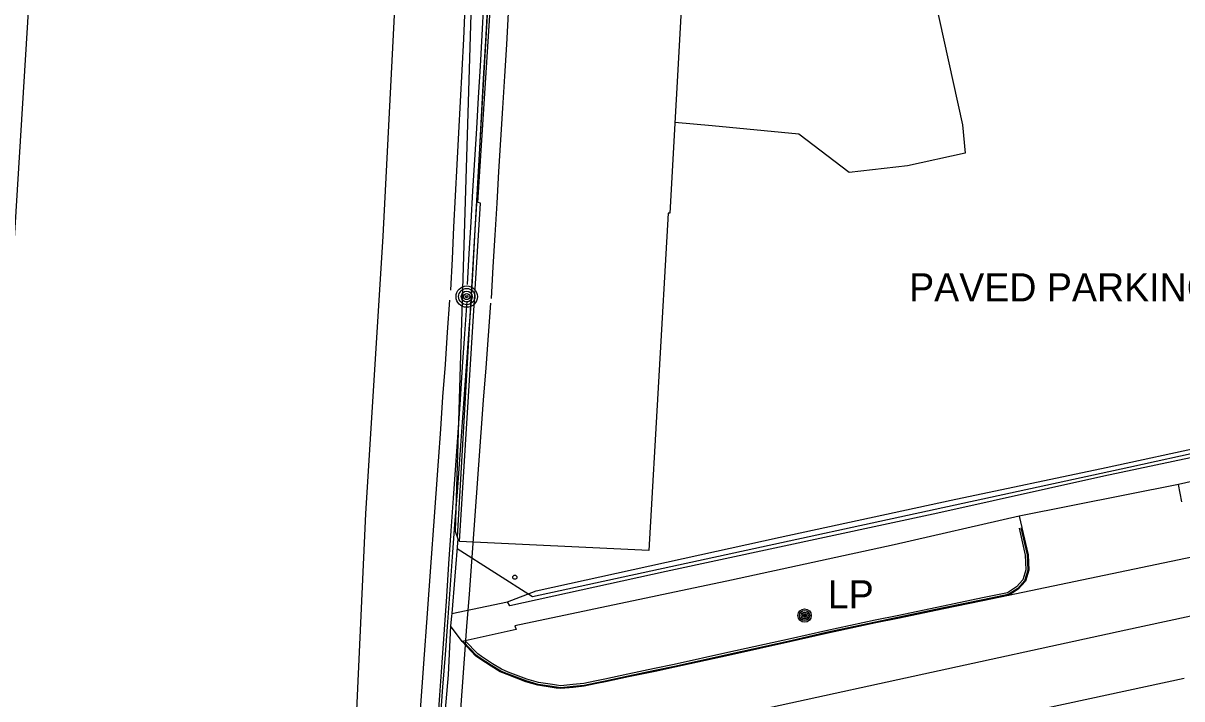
# Model space of a CAD drawing. Extents: x 368532 to 392481, y 10654822 to 10676899.
# Drawn here: x 389114.3 to 389320.6, y 10658875.1 to 10658995.4 of the extents above; entities that cross this region are included whole.
import ezdxf

# ---------------------------------------------------------------- set-up
doc = ezdxf.new("R2010")
doc.units = 0
for name, color, linetype in [('p_bridge deck', 7, 'Continuous'), ('p_Catenary', 7, 'Continuous'), ('p_dtm obscured area', 7, 'Continuous'), ('p_dtm sidewalk', 7, 'Continuous'), ('p_road - paved curb', 7, 'Continuous'), ('p_road general road feature', 7, 'Continuous'), ('p_road paint stripe', 7, 'Continuous'), ('p_structure building', 7, 'Continuous'), ('p_structure fence', 7, 'Continuous'), ('p_structure unidentified', 7, 'Continuous'), ('p_utility general pole', 7, 'Continuous')]:
    doc.layers.add(name, color=color, linetype=linetype)

msp = doc.modelspace()

# ---------------------------------------------------------------- linework, layer by layer
at = {"layer": 'p_bridge deck'}
for points in [[(389160.66, 10658669.93), (389156.99, 10658670.19), (389156.64, 10658670.21), (389156.49, 10658670.22), (389142.17, 10658670.95), (389128.67, 10658671.73), (389128.52, 10658671.74), (389128.17, 10658671.77), (389124.74, 10658671.92), (389124.39, 10658671.94), (389124.24, 10658671.95), (389110.23, 10658672.75), (389097.26, 10658673.45), (389097.11, 10658673.46), (389096.76, 10658673.48), (389095.01, 10658673.59), (389098.58, 10658726.65), (389102.84, 10658797.19), (389110.12, 10658914.68), (389115.15, 10658995.53), (389120.98, 10659092.62), (389128.29, 10659186.28), (389130.45, 10659212.42), (389157.15, 10659541.92)], [(389199.65, 10659255.55), (389197.04, 10659225.49), (389193.74, 10659185.88), (389190.02, 10659138.41), (389186.25, 10659090.66), (389183.26, 10659042.3), (389180.37, 10658996.82), (389178.35, 10658957.44), (389175.29, 10658908.01), (389173.62, 10658871.77)]]:
    msp.add_lwpolyline(points, dxfattribs=at)
at = {"layer": 'p_Catenary'}
for points in [[(389193.45, 10658948.84), (389193.77, 10658954.39), (389194.1, 10658959.94), (389194.42, 10658965.49), (389194.75, 10658971.04), (389195.08, 10658976.59), (389195.4, 10658982.14), (389195.73, 10658987.69), (389196.06, 10658993.24), (389196.38, 10658998.79)], [(389190.46, 10658947.85), (389190.75, 10658953.44), (389191.04, 10658959.04), (389191.33, 10658964.63), (389191.61, 10658970.23), (389191.9, 10658975.83), (389192.19, 10658981.42), (389192.48, 10658987.02), (389192.77, 10658992.61), (389193.05, 10658998.21)], [(389194.22, 10658947.37), (389194.52, 10658952.96), (389194.83, 10658958.56), (389195.14, 10658964.16), (389195.45, 10658969.75), (389195.76, 10658975.35), (389196.06, 10658980.95), (389196.37, 10658986.55), (389196.68, 10658992.14), (389196.99, 10658997.74)], [(389200.7, 10658997.22), (389200.36, 10658991.57), (389200.02, 10658985.92), (389199.68, 10658980.26), (389199.33, 10658974.61), (389198.99, 10658968.95), (389198.65, 10658963.3), (389198.31, 10658957.65), (389197.97, 10658951.99), (389197.63, 10658946.34)], [(389184.97, 10658871.46), (389185.38, 10658877.2), (389185.79, 10658882.94), (389186.2, 10658888.68), (389186.61, 10658894.42), (389187.03, 10658900.16), (389187.44, 10658905.89), (389187.85, 10658911.63), (389188.26, 10658917.37), (389188.67, 10658923.11), (389189.08, 10658928.85), (389189.5, 10658934.59), (389189.91, 10658940.33), (389190.32, 10658946.06)], [(389193.33, 10658945.9), (389192.93, 10658940.05), (389192.52, 10658934.2), (389192.11, 10658928.35), (389191.71, 10658922.5), (389191.3, 10658916.65), (389190.9, 10658910.81), (389190.49, 10658904.96), (389190.09, 10658899.11), (389189.68, 10658893.26), (389189.28, 10658887.41), (389188.87, 10658881.56), (389188.46, 10658875.72), (389188.06, 10658869.87)], [(389188.65, 10658871.36), (389189.08, 10658877.16), (389189.51, 10658882.95), (389189.93, 10658888.74), (389190.36, 10658894.54), (389190.79, 10658900.33), (389191.21, 10658906.12), (389191.64, 10658911.92), (389192.06, 10658917.71), (389192.49, 10658923.5), (389192.92, 10658929.3), (389193.34, 10658935.09), (389193.77, 10658940.88), (389194.19, 10658946.68)], [(389192.08, 10658870.68), (389192.51, 10658876.44), (389192.93, 10658882.19), (389193.35, 10658887.95), (389193.78, 10658893.7), (389194.2, 10658899.46), (389194.62, 10658905.21), (389195.05, 10658910.97), (389195.47, 10658916.72), (389195.89, 10658922.48), (389196.32, 10658928.23), (389196.74, 10658933.99), (389197.16, 10658939.75), (389197.59, 10658945.5)]]:
    msp.add_lwpolyline(points, dxfattribs=at)
at = {"layer": 'p_dtm obscured area'}
for points in [[(389195.71, 10659051.9), (389191.22, 10658904.91), (389191.75, 10658903.54)], [(389191.75, 10658903.54), (389190.63, 10658890.24), (389190.6, 10658889.79), (389190.42, 10658888.07), (389190.03, 10658879.34), (389189.28, 10658871.07), (389188.16, 10658860.71), (389187.11, 10658849.96), (389185.55, 10658837.7), (389185.58, 10658837.55), (389185.65, 10658837.21), (389184.28, 10658821.24), (389184.36, 10658820.9), (389184.39, 10658820.75), (389183.57, 10658809.31), (389182.5, 10658798.51), (389181.34, 10658787), (389181.22, 10658786.11), (389180.37, 10658777.7), (389178.9, 10658764.1), (389176.26, 10658739.85), (389173.4, 10658710.54)]]:
    msp.add_lwpolyline(points, dxfattribs=at)
at = {"layer": 'p_dtm sidewalk'}
for p, q in [((389342.95, 10658922.43), (389306.73, 10658914.7)), ((389333.34, 10658916.24), (389319.99, 10658913.25)), ((389306.73, 10658914.7), (389277.18, 10658908.11)), ((389277.18, 10658908.11), (389228.81, 10658897.73)), ((389291.64, 10658907.6), (389269.37, 10658902.49)), ((389269.37, 10658902.49), (389240.43, 10658896.17)), ((389228.81, 10658897.73), (389200.98, 10658891.61)), ((389240.43, 10658896.17), (389201.89, 10658888.09)), ((389200.98, 10658891.61), (389200.54, 10658892.31)), ((389202.11, 10658887.43), (389192.47, 10658885.27)), ((389201.89, 10658888.09), (389202.11, 10658887.43))]:
    msp.add_line(p, q, dxfattribs=at)
at = {"layer": 'p_road - paved curb'}
for p, q in [((389327.71, 10658901.41), (389289.74, 10658893.48)), ((389289.57, 10658893.95), (389285.1, 10658893.03)), ((389289.68, 10658893.62), (389285.17, 10658892.69)), ((389289.74, 10658893.48), (389285.2, 10658892.54)), ((389278.11, 10658891.58), (389269.93, 10658889.86)), ((389278.18, 10658891.24), (389270, 10658889.52)), ((389285.1, 10658893.03), (389278.11, 10658891.58)), ((389285.17, 10658892.69), (389278.18, 10658891.24)), ((389285.2, 10658892.54), (389278.21, 10658891.09)), ((389269.93, 10658889.86), (389266.03, 10658889.06)), ((389270, 10658889.52), (389266.1, 10658888.72)), ((389270.03, 10658889.37), (389266.13, 10658888.57)), ((389278.21, 10658891.09), (389270.03, 10658889.37)), ((389192.47, 10658885.27), (389190.42, 10658888.07)), ((389257.22, 10658887.2), (389250.95, 10658885.74)), ((389266.03, 10658889.06), (389257.22, 10658887.2)), ((389266.1, 10658888.72), (389257.3, 10658886.86)), ((389266.13, 10658888.57), (389257.33, 10658886.71)), ((389194.94, 10658882.69), (389192.47, 10658885.27)), ((389195.04, 10658882.8), (389192.65, 10658885.3)), ((389195.27, 10658883.07), (389193.05, 10658885.39)), ((389250.95, 10658885.74), (389239.81, 10658883.29)), ((389251.03, 10658885.4), (389239.89, 10658882.95)), ((389251.06, 10658885.25), (389239.92, 10658882.8)), ((389257.3, 10658886.86), (389251.03, 10658885.4)), ((389257.33, 10658886.71), (389251.06, 10658885.25)), ((389195.92, 10658882.59), (389195.27, 10658883.07)), ((389239.81, 10658883.29), (389230.25, 10658881.17)), ((389239.89, 10658882.95), (389230.32, 10658880.83)), ((389195.63, 10658882.18), (389194.94, 10658882.69)), ((389195.72, 10658882.3), (389195.04, 10658882.8)), ((389197.63, 10658880.88), (389195.63, 10658882.18)), ((389197.71, 10658881.01), (389195.72, 10658882.3)), ((389197.9, 10658881.3), (389195.92, 10658882.59)), ((389199.28, 10658879.87), (389197.63, 10658880.88)), ((389199.35, 10658880), (389197.71, 10658881.01)), ((389199.5, 10658880.32), (389197.9, 10658881.3)), ((389230.25, 10658881.17), (389226.75, 10658880.45)), ((389239.92, 10658882.8), (389230.35, 10658880.68)), ((389200.53, 10658879.37), (389199.28, 10658879.87)), ((389200.58, 10658879.51), (389199.35, 10658880)), ((389200.71, 10658879.84), (389199.5, 10658880.32)), ((389203.85, 10658878.11), (389200.53, 10658879.37)), ((389203.9, 10658878.25), (389200.58, 10658879.51)), ((389204.01, 10658878.58), (389200.71, 10658879.84)), ((389221.98, 10658879.45), (389217.9, 10658878.56)), ((389222.05, 10658879.11), (389217.97, 10658878.22)), ((389222.08, 10658878.96), (389218, 10658878.07)), ((389226.75, 10658880.45), (389221.98, 10658879.45)), ((389226.82, 10658880.11), (389222.05, 10658879.11)), ((389226.85, 10658879.96), (389222.08, 10658878.96)), ((389230.32, 10658880.83), (389226.82, 10658880.11)), ((389230.35, 10658880.68), (389226.85, 10658879.96)), ((389205.97, 10658877.48), (389203.85, 10658878.11)), ((389206, 10658877.63), (389203.9, 10658878.25)), ((389206.08, 10658877.97), (389204.01, 10658878.58)), ((389208.49, 10658877.1), (389205.97, 10658877.48)), ((389208.51, 10658877.25), (389206, 10658877.63)), ((389208.57, 10658877.59), (389206.08, 10658877.97)), ((389209.25, 10658876.98), (389208.49, 10658877.1)), ((389209.27, 10658877.13), (389208.51, 10658877.25)), ((389209.31, 10658877.48), (389208.57, 10658877.59)), ((389210.06, 10658876.9), (389209.25, 10658876.98)), ((389210.06, 10658877.05), (389209.27, 10658877.13)), ((389210.06, 10658877.4), (389209.31, 10658877.48)), ((389212.19, 10658877.61), (389210.06, 10658877.4)), ((389212.23, 10658877.26), (389210.06, 10658877.05)), ((389212.24, 10658877.11), (389210.06, 10658876.9)), ((389214.16, 10658877.8), (389212.19, 10658877.61)), ((389214.21, 10658877.45), (389212.23, 10658877.26)), ((389214.23, 10658877.3), (389212.24, 10658877.11)), ((389216.1, 10658878.2), (389214.16, 10658877.8)), ((389216.17, 10658877.86), (389214.21, 10658877.45)), ((389216.2, 10658877.71), (389214.23, 10658877.3)), ((389217.9, 10658878.56), (389216.1, 10658878.2)), ((389217.97, 10658878.22), (389216.17, 10658877.86)), ((389218, 10658878.07), (389216.2, 10658877.71))]:
    msp.add_line(p, q, dxfattribs=at)
at = {"layer": 'p_road general road feature'}
for p, q in [((389270.97, 10659025.3), (389281.58, 10658977.28)), ((389237, 10658977.11), (389230.34, 10658977.7)), ((389252.45, 10658975.61), (389237, 10658977.11)), ((389281.58, 10658977.28), (389282.02, 10658972.21)), ((389261.36, 10658968.76), (389252.45, 10658975.61)), ((389282.02, 10658972.21), (389271.75, 10658969.96)), ((389271.75, 10658969.96), (389261.36, 10658968.76)), ((389307.16, 10658916.24), (389352.25, 10658926)), ((389279.57, 10658910.41), (389307.16, 10658916.24)), ((389319.99, 10658913.25), (389291.64, 10658907.6)), ((389320.6, 10658910.14), (389319.99, 10658913.25)), ((389249.09, 10658903.85), (389279.57, 10658910.41)), ((389291.64, 10658907.6), (389292.1, 10658905.55)), ((389205.69, 10658894.3), (389249.09, 10658903.85)), ((389291.63, 10658905.43), (389292.73, 10658900.66)), ((389291.97, 10658905.51), (389293.08, 10658900.71)), ((389292.12, 10658905.54), (389293.23, 10658900.73)), ((389292.73, 10658900.66), (389292.85, 10658898.03)), ((389293.08, 10658900.71), (389293.2, 10658897.99)), ((389293.23, 10658900.73), (389293.35, 10658897.97)), ((389292.85, 10658898.03), (389292.3, 10658896.27)), ((389293.2, 10658897.99), (389292.62, 10658896.1)), ((389293.35, 10658897.97), (389292.75, 10658896.02)), ((389292.3, 10658896.27), (389291.16, 10658894.99)), ((389292.62, 10658896.1), (389291.39, 10658894.72)), ((389292.75, 10658896.02), (389291.49, 10658894.61)), ((389200.54, 10658892.31), (389205.69, 10658894.3)), ((389291.16, 10658894.99), (389289.57, 10658893.95)), ((389291.39, 10658894.72), (389289.68, 10658893.62)), ((389291.49, 10658894.61), (389289.74, 10658893.48)), ((389190.63, 10658890.24), (389200.54, 10658892.31))]:
    msp.add_line(p, q, dxfattribs=at)
at = {"layer": 'p_road paint stripe'}
for p, q in [((389359.12, 10658897.82), (389310.65, 10658887.27)), ((389310.65, 10658887.27), (389271.39, 10658878.73)), ((389271.39, 10658878.73), (389231.68, 10658870.11)), ((389321.05, 10658878.67), (389280.28, 10658869.93))]:
    msp.add_line(p, q, dxfattribs=at)
at = {"layer": 'p_structure building'}
msp.add_lwpolyline([(389233.89, 10659041.47), (389229.45, 10658961.56), (389229.17, 10658961.52), (389225.7, 10658901.48), (389192, 10658903.06), (389195.73, 10658963.33), (389195.31, 10658963.42), (389199.14, 10659023.6), (389199.78, 10659023.6), (389200.74, 10659043.39)], close=True, dxfattribs=at)
at = {"layer": 'p_structure fence'}
for p, q in [((389200.08, 10659051.17), (389191.62, 10658903.85)), ((389311.17, 10658916.32), (389409.65, 10658937.9)), ((389204.99, 10658893.26), (389311.17, 10658916.32)), ((389191.61, 10658901.85), (389204.99, 10658893.26))]:
    msp.add_line(p, q, dxfattribs=at)
at = {"layer": 'p_structure unidentified'}
msp.add_circle((389201.87, 10658896.72), 0.375, dxfattribs=at)
at = {"layer": 'p_utility general pole'}
for centre, radius in [((389193.31, 10658946.69), 1.9), ((389193.31, 10658946.69), 1.44), ((389193.31, 10658946.69), 0.973), ((389193.31, 10658946.69), 0.539), ((389193.31, 10658946.69), 0.192), ((389253.46, 10658889.89), 1.19), ((389253.46, 10658889.89), 0.901), ((389253.46, 10658889.89), 0.608), ((389253.46, 10658889.89), 0.337), ((389253.46, 10658889.89), 0.12)]:
    msp.add_circle(centre, radius, dxfattribs=at)

# ---------------------------------------------------------------- texts
at = {"layer": 'p_road general road feature'}
msp.add_text(' PAVED PARKING', height=5, dxfattribs=at).set_placement((389270.2, 10658945.84))
at = {"layer": 'p_utility general pole'}
msp.add_text('LP', height=5, dxfattribs=at).set_placement((389257.58, 10658891.18))

doc.saveas('drawing.dxf')
